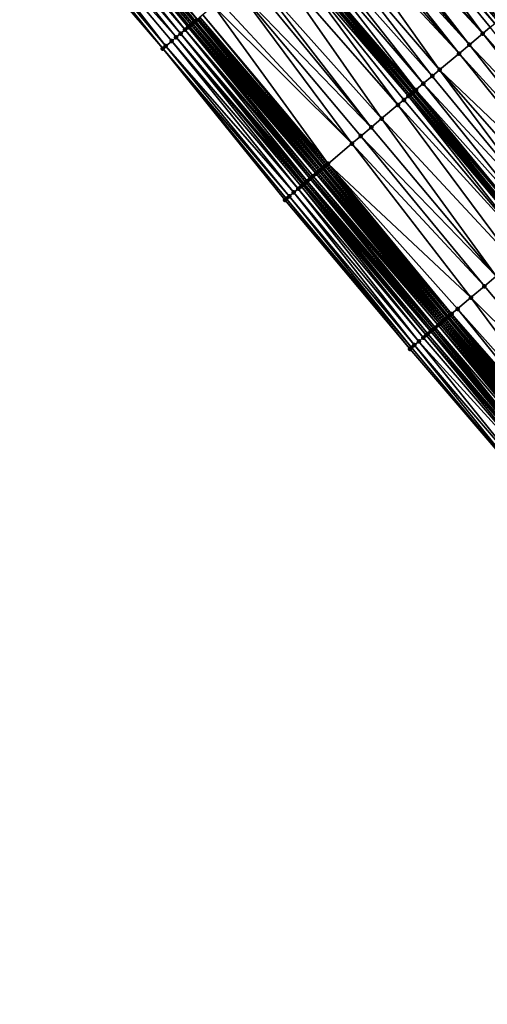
# Model space of a CAD drawing. Header units: feet. Extents: x 2004186 to 2014793, y 836912 to 864902.
# Tile 458 of 656: x 2007798 to 2007846, y 851379 to 851481. Entities that reach past the tile are written whole.
import ezdxf

# ---------------------------------------------------------------- set-up
doc = ezdxf.new("R2010")
doc.units = ezdxf.units.FT
doc.header["$LTSCALE"] = 100
doc.header["$MEASUREMENT"] = 0
for name, color, linetype, lineweight in [('EP_Travel Lane', 5, 'Continuous', 40), ('GPL_Skip Line', 2, 'Continuous', 40), ('Road Shots', 4, 'Continuous', 200), ('Road X-Section', 30, 'Continuous', 13)]:
    doc.layers.add(name, color=color, linetype=linetype, lineweight=lineweight)
doc.layers.add('I-77 SB_MM21-27-Surface-Border', color=7, linetype='Continuous')
doc.layers.add('I-77 SB_MM21-27-Surface-TIN', color=7, linetype='Continuous')

msp = doc.modelspace()

# ---------------------------------------------------------------- linework, layer by layer
at = {"layer": 'EP_Travel Lane'}
msp.add_polyline3d([(2007944.582377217, 851327.5398192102, 432.6646370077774), (2007931.693373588, 851342.8324716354, 432.7575893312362), (2007918.804311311, 851358.1251936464, 432.8276804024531), (2007905.915271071, 851373.4178895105, 432.9063615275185), (2007893.026182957, 851388.7106421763, 432.9663860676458), (2007880.13716598, 851404.0033104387, 433.0541352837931), (2007867.248110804, 851419.296024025, 433.1269895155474), (2007854.36051327, 851434.606246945, 433.2021703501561), (2007841.501668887, 851449.9243548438, 433.2782404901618), (2007828.642855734, 851465.2424255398, 433.3669075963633), (2007815.784082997, 851480.56044809, 433.4719377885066), (2007802.925207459, 851495.878593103, 433.5353910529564), (2007790.066345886, 851511.1967214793, 433.6044843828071), (2007777.207489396, 851526.5148438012, 433.675666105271), (2007764.348645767, 851541.832950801, 433.7520069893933), (2007751.491628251, 851557.1347434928, 433.8221837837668), (2007738.599280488, 851572.4246686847, 433.8977102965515)], dxfattribs=at)
at = {"layer": 'GPL_Skip Line'}
msp.add_polyline3d([(2007966.90585172, 851320.1897797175, 432.7869067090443), (2007954.024274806, 851335.4887410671, 432.8691550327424), (2007941.142724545, 851350.7876707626, 432.9617984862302), (2007928.261137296, 851366.0866443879, 433.0400154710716), (2007915.379555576, 851381.385611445, 433.1203894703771), (2007902.497949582, 851396.6846073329, 433.1912953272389), (2007889.616391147, 851411.983546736, 433.2807508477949), (2007876.7347808, 851427.2825477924, 433.3499594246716), (2007863.858044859, 851442.5856334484, 433.4222899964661), (2007850.991867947, 851457.8975870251, 433.4969515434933), (2007838.125702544, 851473.2095269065, 433.5762656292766), (2007825.259586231, 851488.5214083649, 433.6754273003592), (2007812.393429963, 851503.8333373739, 433.7584349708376), (2007799.527177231, 851519.1453811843, 433.8024421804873), (2007786.660995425, 851534.457340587, 433.87512449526), (2007773.794784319, 851549.7693348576, 433.9359613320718), (2007760.925126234, 851565.0783076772, 434.0207287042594)], dxfattribs=at)
at = {"layer": 'I-77 SB_MM21-27-Surface-Border', "color": 3, "linetype": 'ByBlock', "lineweight": -2}
msp.add_polyline3d([(2007943.161217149, 851326.3435795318, 432.5948221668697), (2007928.902533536, 851340.4834130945, 432.6035310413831), (2007916.479969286, 851356.168777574, 432.7013596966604), (2007902.986319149, 851370.9526016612, 432.740860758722), (2007889.798714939, 851385.9939833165, 432.8053747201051), (2007876.611148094, 851401.0353205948, 432.8844560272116), (2007863.576594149, 851416.20544861, 432.9721088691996), (2007850.688726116, 851431.5217712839, 433.0394156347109), (2007837.669385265, 851446.7051137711, 433.096581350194), (2007824.803240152, 851462.0170295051, 433.1840733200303), (2007812.243435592, 851477.5861523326, 433.3117517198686), (2007799.224164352, 851492.7694119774, 433.39704187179), (2007786.664291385, 851508.3386162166, 433.4970630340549), (2007774.257467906, 851524.0365677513, 433.5683764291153), (2007761.391244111, 851539.3485771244, 433.6240613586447), (2007748.533134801, 851554.6438191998, 433.6980533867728), (2007735.956018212, 851570.1990990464, 433.7983532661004)], dxfattribs=at)
at = {"layer": 'I-77 SB_MM21-27-Surface-TIN', "color": 128, "linetype": 'ByBlock', "lineweight": -2}
for points in [[(2007802.593134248, 851495.5996137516, 433.5250677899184), (2007802.133763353, 851495.2136365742, 433.5213928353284), (2007815.30620891, 851480.1589756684, 433.457821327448)], [(2007802.746262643, 851495.7282671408, 433.528218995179), (2007802.593134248, 851495.5996137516, 433.5250677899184), (2007815.45931096, 851480.2876604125, 433.4503206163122)], [(2007802.593134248, 851495.5996137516, 433.5250677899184), (2007815.30620891, 851480.1589756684, 433.457821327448), (2007815.45931096, 851480.2876604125, 433.4503206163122)], [(2007802.746262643, 851495.7282671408, 433.528218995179), (2007815.612441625, 851480.4163111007, 433.4543894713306), (2007815.784082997, 851480.56044809, 433.4719377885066)], [(2007802.746262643, 851495.7282671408, 433.528218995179), (2007815.45931096, 851480.2876604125, 433.4503206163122), (2007815.612441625, 851480.4163111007, 433.4543894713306)], [(2007833.68088462, 851495.5982532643, 433.5401117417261), (2007833.221541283, 851495.2122432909, 433.5475780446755), (2007846.393886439, 851480.1577018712, 433.443415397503)], [(2007833.987111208, 851495.8555959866, 433.5342032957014), (2007833.68088462, 851495.5982532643, 433.5401117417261), (2007846.700118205, 851480.4150384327, 433.4395998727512)], [(2007833.68088462, 851495.5982532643, 433.5401117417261), (2007846.393886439, 851480.1577018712, 433.443415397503), (2007846.700118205, 851480.4150384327, 433.4395998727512)], [(2007833.987111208, 851495.8555959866, 433.5342032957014), (2007846.853227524, 851480.5437145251, 433.4350382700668), (2007847.006318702, 851480.6724122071, 433.4231422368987)], [(2007833.987111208, 851495.8555959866, 433.5342032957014), (2007846.700118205, 851480.4150384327, 433.4395998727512), (2007846.853227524, 851480.5437145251, 433.4350382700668)], [(2007801.521232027, 851494.6990441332, 433.5016146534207), (2007801.061824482, 851494.3131105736, 433.4831218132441), (2007814.081102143, 851479.1298432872, 433.4004285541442)], [(2007802.133763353, 851495.2136365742, 433.5213928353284), (2007801.521232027, 851494.6990441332, 433.5016146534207), (2007814.540516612, 851479.5157686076, 433.4217207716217)], [(2007801.521232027, 851494.6990441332, 433.5016146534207), (2007814.081102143, 851479.1298432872, 433.4004285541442), (2007814.540516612, 851479.5157686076, 433.4217207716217)], [(2007802.133763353, 851495.2136365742, 433.5213928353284), (2007815.153095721, 851480.0303041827, 433.4608178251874), (2007815.30620891, 851480.1589756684, 433.457821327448)], [(2007802.133763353, 851495.2136365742, 433.5213928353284), (2007814.999960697, 851479.9016586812, 433.4549869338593), (2007815.153095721, 851480.0303041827, 433.4608178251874)], [(2007802.133763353, 851495.2136365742, 433.5213928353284), (2007814.846810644, 851479.7730310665, 433.443079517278), (2007814.999960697, 851479.9016586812, 433.4549869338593)], [(2007802.133763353, 851495.2136365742, 433.5213928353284), (2007814.540516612, 851479.5157686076, 433.4217207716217), (2007814.846810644, 851479.7730310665, 433.443079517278)], [(2007833.221541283, 851495.2122432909, 433.5475780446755), (2007831.996642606, 851494.1828632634, 433.5743161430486), (2007845.168988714, 851479.1283207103, 433.4705392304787)], [(2007833.221541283, 851495.2122432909, 433.5475780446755), (2007845.93455506, 851479.7716776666, 433.4557166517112), (2007846.393886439, 851480.1577018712, 433.443415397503)], [(2007833.221541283, 851495.2122432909, 433.5475780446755), (2007845.168988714, 851479.1283207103, 433.4705392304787), (2007845.93455506, 851479.7716776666, 433.4557166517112)], [(2007800.296116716, 851493.6699219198, 433.4407683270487), (2007799.683564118, 851493.1553547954, 433.4123894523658), (2007812.549707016, 851477.8434416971, 433.3239701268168)], [(2007801.061824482, 851494.3131105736, 433.4831218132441), (2007800.296116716, 851493.6699219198, 433.4407683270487), (2007813.621700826, 851478.7439023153, 433.3844536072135)], [(2007800.296116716, 851493.6699219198, 433.4407683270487), (2007813.162266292, 851478.3580008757, 433.355048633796), (2007813.621700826, 851478.7439023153, 433.3844536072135)], [(2007800.296116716, 851493.6699219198, 433.4407683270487), (2007812.549707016, 851477.8434416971, 433.3239701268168), (2007813.162266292, 851478.3580008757, 433.355048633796)], [(2007801.061824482, 851494.3131105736, 433.4831218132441), (2007813.621700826, 851478.7439023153, 433.3844536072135), (2007814.081102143, 851479.1298432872, 433.4004285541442)], [(2007831.537294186, 851493.7968593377, 433.5797279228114), (2007830.924835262, 851493.2821807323, 433.589221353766), (2007843.790953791, 851477.9702966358, 433.4909529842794)], [(2007831.996642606, 851494.1828632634, 433.5743161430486), (2007831.537294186, 851493.7968593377, 433.5797279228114), (2007845.168988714, 851479.1283207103, 433.4705392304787)], [(2007831.537294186, 851493.7968593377, 433.5797279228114), (2007843.790953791, 851477.9702966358, 433.4909529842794), (2007845.168988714, 851479.1283207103, 433.4705392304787)], [(2007799.683564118, 851493.1553547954, 433.4123894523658), (2007799.224164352, 851492.7694119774, 433.39704187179), (2007812.243435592, 851477.5861523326, 433.3117517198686)], [(2007799.683564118, 851493.1553547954, 433.4123894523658), (2007812.243435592, 851477.5861523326, 433.3117517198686), (2007812.549707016, 851477.8434416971, 433.3239701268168)], [(2007830.312368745, 851492.7675111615, 433.5956454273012), (2007829.699895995, 851492.2528490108, 433.5995488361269), (2007842.719142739, 851477.0696185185, 433.504359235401)], [(2007830.924835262, 851493.2821807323, 433.589221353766), (2007830.312368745, 851492.7675111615, 433.5956454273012), (2007843.790953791, 851477.9702966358, 433.4909529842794)], [(2007830.312368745, 851492.7675111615, 433.5956454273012), (2007842.719142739, 851477.0696185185, 433.504359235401), (2007843.790953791, 851477.9702966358, 433.4909529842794)], [(2007829.087430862, 851491.7381777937, 433.6065322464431), (2007827.70938167, 851490.580170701, 433.6211762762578), (2007840.728626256, 851475.3969427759, 433.5251154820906)], [(2007829.699895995, 851492.2528490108, 433.5995488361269), (2007829.087430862, 851491.7381777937, 433.6065322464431), (2007842.719142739, 851477.0696185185, 433.504359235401)], [(2007829.087430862, 851491.7381777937, 433.6065322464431), (2007840.728626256, 851475.3969427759, 433.5251154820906), (2007842.719142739, 851477.0696185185, 433.504359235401)], [(2007827.70938167, 851490.580170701, 433.6211762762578), (2007826.637590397, 851489.6794690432, 433.6425791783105), (2007839.963057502, 851474.7535886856, 433.538964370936)], [(2007827.70938167, 851490.580170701, 433.6211762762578), (2007839.963057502, 851474.7535886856, 433.538964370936), (2007840.728626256, 851475.3969427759, 433.5251154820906)], [(2007826.637590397, 851489.6794690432, 433.6425791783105), (2007826.025150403, 851489.1647679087, 433.6597261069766), (2007839.044387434, 851473.981548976, 433.560611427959)], [(2007826.637590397, 851489.6794690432, 433.6425791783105), (2007839.044387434, 851473.981548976, 433.560611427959), (2007839.963057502, 851474.7535886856, 433.538964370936)], [(2007825.106465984, 851488.3927452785, 433.6755703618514), (2007838.125702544, 851473.2095269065, 433.5762656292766), (2007825.259586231, 851488.5214083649, 433.6754273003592)], [(2007826.025150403, 851489.1647679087, 433.6597261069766), (2007825.259586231, 851488.5214083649, 433.6754273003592), (2007838.278820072, 851473.338193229, 433.5750230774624)], [(2007838.278820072, 851473.338193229, 433.5750230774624), (2007825.259586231, 851488.5214083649, 433.6754273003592), (2007838.125702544, 851473.2095269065, 433.5762656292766)], [(2007826.025150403, 851489.1647679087, 433.6597261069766), (2007838.278820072, 851473.338193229, 433.5750230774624), (2007839.044387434, 851473.981548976, 433.560611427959)], [(2007824.493984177, 851487.8780939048, 433.6758125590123), (2007823.268942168, 851486.8488844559, 433.6446014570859), (2007836.441332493, 851471.7942892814, 433.5587055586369)], [(2007824.80022848, 851488.1354155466, 433.6770656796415), (2007824.493984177, 851487.8780939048, 433.6758125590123), (2007837.513226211, 851472.6948690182, 433.5787212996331)], [(2007824.493984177, 851487.8780939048, 433.6758125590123), (2007837.053850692, 851472.308897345, 433.5731764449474), (2007837.513226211, 851472.6948690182, 433.5787212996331)], [(2007824.493984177, 851487.8780939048, 433.6758125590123), (2007836.441332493, 851471.7942892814, 433.5587055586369), (2007837.053850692, 851472.308897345, 433.5731764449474)], [(2007825.106465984, 851488.3927452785, 433.6755703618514), (2007824.80022848, 851488.1354155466, 433.6770656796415), (2007837.81945355, 851472.9522108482, 433.5731158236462)], [(2007824.80022848, 851488.1354155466, 433.6770656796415), (2007837.666345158, 851472.8235336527, 433.5780521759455), (2007837.81945355, 851472.9522108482, 433.5731158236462)], [(2007824.80022848, 851488.1354155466, 433.6770656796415), (2007837.513226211, 851472.6948690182, 433.5787212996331), (2007837.666345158, 851472.8235336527, 433.5780521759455)], [(2007825.106465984, 851488.3927452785, 433.6755703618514), (2007837.972585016, 851473.0808605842, 433.5775081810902), (2007838.125702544, 851473.2095269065, 433.5762656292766)], [(2007825.106465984, 851488.3927452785, 433.6755703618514), (2007837.81945355, 851472.9522108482, 433.5731158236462), (2007837.972585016, 851473.0808605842, 433.5775081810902)], [(2007823.268942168, 851486.8488844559, 433.6446014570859), (2007821.431387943, 851485.3050598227, 433.6013380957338), (2007834.756903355, 851470.3791219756, 433.5172564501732)], [(2007823.268942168, 851486.8488844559, 433.6446014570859), (2007834.756903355, 851470.3791219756, 433.5172564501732), (2007836.441332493, 851471.7942892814, 433.5587055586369)], [(2007820.972005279, 851484.919096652, 433.5929045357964), (2007819.746972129, 851483.8898766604, 433.565274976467), (2007833.685002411, 851469.4785508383, 433.4943192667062)], [(2007821.431387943, 851485.3050598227, 433.6013380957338), (2007820.972005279, 851484.919096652, 433.5929045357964), (2007833.685002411, 851469.4785508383, 433.4943192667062)], [(2007821.431387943, 851485.3050598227, 433.6013380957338), (2007833.685002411, 851469.4785508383, 433.4943192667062), (2007834.756903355, 851470.3791219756, 433.5172564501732)], [(2007819.746972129, 851483.8898766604, 433.565274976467), (2007818.062559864, 851482.4746892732, 433.5306471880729), (2007831.694316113, 851467.8060771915, 433.4464192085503)], [(2007819.746972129, 851483.8898766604, 433.565274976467), (2007832.6130896, 851468.5779938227, 433.4665846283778), (2007833.685002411, 851469.4785508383, 433.4943192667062)], [(2007819.746972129, 851483.8898766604, 433.565274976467), (2007831.694316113, 851467.8060771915, 433.4464192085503), (2007832.6130896, 851468.5779938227, 433.4665846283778)], [(2007818.062559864, 851482.4746892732, 433.5306471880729), (2007817.450052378, 851481.9600684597, 433.5205072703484), (2007831.694316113, 851467.8060771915, 433.4464192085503)], [(2007817.450052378, 851481.9600684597, 433.5205072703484), (2007816.378158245, 851481.0594892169, 433.5003231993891), (2007829.244273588, 851465.7476089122, 433.4007741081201)], [(2007817.450052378, 851481.9600684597, 433.5205072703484), (2007829.244273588, 851465.7476089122, 433.4007741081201), (2007831.694316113, 851467.8060771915, 433.4464192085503)], [(2007815.612441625, 851480.4163111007, 433.4543894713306), (2007815.45931096, 851480.2876604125, 433.4503206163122), (2007828.325397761, 851464.9758140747, 433.3392326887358)], [(2007815.612441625, 851480.4163111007, 433.4543894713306), (2007828.47853699, 851465.1044545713, 433.346763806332), (2007815.784082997, 851480.56044809, 433.4719377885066)], [(2007815.612441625, 851480.4163111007, 433.4543894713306), (2007828.325397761, 851464.9758140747, 433.3392326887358), (2007828.47853699, 851465.1044545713, 433.346763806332)], [(2007815.918760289, 851480.6735442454, 433.4857069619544), (2007815.784082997, 851480.56044809, 433.4719377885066), (2007828.642855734, 851465.2424255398, 433.3669075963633)], [(2007828.47853699, 851465.1044545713, 433.346763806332), (2007828.642855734, 851465.2424255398, 433.3669075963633), (2007815.784082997, 851480.56044809, 433.4719377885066)], [(2007816.071901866, 851480.8021819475, 433.4941874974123), (2007815.918760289, 851480.6735442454, 433.4857069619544), (2007828.784871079, 851465.3616693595, 433.3843172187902)], [(2007815.918760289, 851480.6735442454, 433.4857069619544), (2007828.642855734, 851465.2424255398, 433.3669075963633), (2007828.784871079, 851465.3616693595, 433.3843172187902)], [(2007816.378158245, 851481.0594892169, 433.5003231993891), (2007816.071901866, 851480.8021819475, 433.4941874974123), (2007829.09113845, 851465.6189635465, 433.3948972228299)], [(2007816.071901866, 851480.8021819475, 433.4941874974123), (2007828.938013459, 851465.4903061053, 433.3931224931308), (2007829.09113845, 851465.6189635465, 433.3948972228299)], [(2007816.071901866, 851480.8021819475, 433.4941874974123), (2007828.784871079, 851465.3616693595, 433.3843172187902), (2007828.938013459, 851465.4903061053, 433.3931224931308)], [(2007816.378158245, 851481.0594892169, 433.5003231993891), (2007829.09113845, 851465.6189635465, 433.3948972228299), (2007829.244273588, 851465.7476089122, 433.4007741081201)], [(2007814.540516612, 851479.5157686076, 433.4217207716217), (2007814.081102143, 851479.1298432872, 433.4004285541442), (2007827.100312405, 851463.9466562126, 433.2904970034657)], [(2007814.846810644, 851479.7730310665, 433.443079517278), (2007814.540516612, 851479.5157686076, 433.4217207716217), (2007827.559749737, 851464.3325543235, 433.321032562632)], [(2007814.540516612, 851479.5157686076, 433.4217207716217), (2007827.40660647, 851464.2039186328, 433.3118687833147), (2007827.559749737, 851464.3325543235, 433.321032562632)], [(2007814.540516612, 851479.5157686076, 433.4217207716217), (2007827.100312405, 851463.9466562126, 433.2904970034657), (2007827.40660647, 851464.2039186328, 433.3118687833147)], [(2007814.999960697, 851479.9016586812, 433.4549869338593), (2007814.846810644, 851479.7730310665, 433.443079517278), (2007827.712886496, 851464.4611977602, 433.3275648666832)], [(2007814.846810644, 851479.7730310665, 433.443079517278), (2007827.559749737, 851464.3325543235, 433.321032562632), (2007827.712886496, 851464.4611977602, 433.3275648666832)], [(2007815.153095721, 851480.0303041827, 433.4608178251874), (2007814.999960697, 851479.9016586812, 433.4549869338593), (2007828.019174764, 851464.718467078, 433.3465933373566)], [(2007814.999960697, 851479.9016586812, 433.4549869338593), (2007827.712886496, 851464.4611977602, 433.3275648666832), (2007828.019174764, 851464.718467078, 433.3465933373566)], [(2007815.30620891, 851480.1589756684, 433.457821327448), (2007815.153095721, 851480.0303041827, 433.4608178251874), (2007828.172290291, 851464.8471357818, 433.3445418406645)], [(2007815.153095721, 851480.0303041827, 433.4608178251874), (2007828.019174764, 851464.718467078, 433.3465933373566), (2007828.172290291, 851464.8471357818, 433.3445418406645)], [(2007815.45931096, 851480.2876604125, 433.4503206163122), (2007815.30620891, 851480.1589756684, 433.457821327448), (2007828.325397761, 851464.9758140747, 433.3392326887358)], [(2007815.30620891, 851480.1589756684, 433.457821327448), (2007828.172290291, 851464.8471357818, 433.3445418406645), (2007828.325397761, 851464.9758140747, 433.3392326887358)], [(2007845.93455506, 851479.7716776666, 433.4557166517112), (2007845.168988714, 851479.1283207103, 433.4705392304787), (2007858.341399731, 851464.0737009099, 433.3929942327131)], [(2007813.162266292, 851478.3580008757, 433.355048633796), (2007812.549707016, 851477.8434416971, 433.3239701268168), (2007825.722072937, 851462.7888755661, 433.2282129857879)], [(2007813.621700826, 851478.7439023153, 433.3844536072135), (2007813.162266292, 851478.3580008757, 433.355048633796), (2007826.181494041, 851463.1747929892, 433.2521877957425)], [(2007813.162266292, 851478.3580008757, 433.355048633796), (2007825.722072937, 851462.7888755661, 433.2282129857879), (2007826.181494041, 851463.1747929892, 433.2521877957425)], [(2007814.081102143, 851479.1298432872, 433.4004285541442), (2007813.621700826, 851478.7439023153, 433.3844536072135), (2007826.64092269, 851463.5607014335, 433.2792128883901)], [(2007813.621700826, 851478.7439023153, 433.3844536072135), (2007826.48778815, 851463.4320553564, 433.2735775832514), (2007826.64092269, 851463.5607014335, 433.2792128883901)], [(2007813.621700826, 851478.7439023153, 433.3844536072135), (2007826.181494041, 851463.1747929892, 433.2521877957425), (2007826.48778815, 851463.4320553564, 433.2735775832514)], [(2007814.081102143, 851479.1298432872, 433.4004285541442), (2007826.947175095, 851463.8180134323, 433.2837417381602), (2007827.100312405, 851463.9466562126, 433.2904970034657)], [(2007814.081102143, 851479.1298432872, 433.4004285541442), (2007826.794045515, 851463.6893614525, 433.2801117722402), (2007826.947175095, 851463.8180134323, 433.2837417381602)], [(2007814.081102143, 851479.1298432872, 433.4004285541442), (2007826.64092269, 851463.5607014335, 433.2792128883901), (2007826.794045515, 851463.6893614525, 433.2801117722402)], [(2007845.168988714, 851479.1283207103, 433.4705392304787), (2007843.790953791, 851477.9702966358, 433.4909529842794), (2007857.575831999, 851463.4303456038, 433.4072576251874)], [(2007845.168988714, 851479.1283207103, 433.4705392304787), (2007857.575831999, 851463.4303456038, 433.4072576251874), (2007858.341399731, 851464.0737009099, 433.3929942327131)], [(2007812.549707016, 851477.8434416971, 433.3239701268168), (2007812.243435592, 851477.5861523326, 433.3117517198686), (2007825.262648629, 851462.4029619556, 433.202942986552)], [(2007812.243435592, 851477.5861523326, 433.3117517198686), (2007824.956379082, 851462.1456703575, 433.1914836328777), (2007825.262648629, 851462.4029619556, 433.202942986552)], [(2007812.243435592, 851477.5861523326, 433.3117517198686), (2007824.803240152, 851462.0170295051, 433.1840733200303), (2007824.956379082, 851462.1456703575, 433.1914836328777)], [(2007812.549707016, 851477.8434416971, 433.3239701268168), (2007825.262648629, 851462.4029619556, 433.202942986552), (2007825.722072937, 851462.7888755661, 433.2282129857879)], [(2007843.790953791, 851477.9702966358, 433.4909529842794), (2007842.719142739, 851477.0696185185, 433.504359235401), (2007856.197786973, 851462.2723335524, 433.4235895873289)], [(2007843.790953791, 851477.9702966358, 433.4909529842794), (2007856.197786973, 851462.2723335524, 433.4235895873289), (2007857.575831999, 851463.4303456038, 433.4072576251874)], [(2007842.719142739, 851477.0696185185, 433.504359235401), (2007840.728626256, 851475.3969427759, 433.5251154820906), (2007855.279081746, 851461.5003356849, 433.4310235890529)], [(2007842.719142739, 851477.0696185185, 433.504359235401), (2007855.279081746, 851461.5003356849, 433.4310235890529), (2007856.197786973, 851462.2723335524, 433.4235895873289)], [(2007840.728626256, 851475.3969427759, 433.5251154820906), (2007839.963057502, 851474.7535886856, 433.538964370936), (2007852.67611427, 851459.3129718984, 433.4644850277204)], [(2007840.728626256, 851475.3969427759, 433.5251154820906), (2007853.901033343, 851460.3423276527, 433.4459900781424), (2007855.279081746, 851461.5003356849, 433.4310235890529)], [(2007840.728626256, 851475.3969427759, 433.5251154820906), (2007852.67611427, 851459.3129718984, 433.4644850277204), (2007853.901033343, 851460.3423276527, 433.4459900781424)], [(2007839.963057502, 851474.7535886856, 433.538964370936), (2007839.044387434, 851473.981548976, 433.560611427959), (2007852.67611427, 851459.3129718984, 433.4644850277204)], [(2007838.278820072, 851473.338193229, 433.5750230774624), (2007838.125702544, 851473.2095269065, 433.5762656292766), (2007850.991867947, 851457.8975870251, 433.4969515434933)], [(2007839.044387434, 851473.981548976, 433.560611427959), (2007838.278820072, 851473.338193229, 433.5750230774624), (2007851.604330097, 851458.4122617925, 433.4887606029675)], [(2007838.278820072, 851473.338193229, 433.5750230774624), (2007850.991867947, 851457.8975870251, 433.4969515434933), (2007851.604330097, 851458.4122617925, 433.4887606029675)], [(2007839.044387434, 851473.981548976, 433.560611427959), (2007851.604330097, 851458.4122617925, 433.4887606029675), (2007852.67611427, 851459.3129718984, 433.4644850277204)], [(2007837.053850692, 851472.308897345, 433.5731764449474), (2007836.441332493, 851471.7942892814, 433.5587055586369), (2007849.920011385, 851456.9969630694, 433.4919599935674)], [(2007837.513226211, 851472.6948690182, 433.5787212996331), (2007837.053850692, 851472.308897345, 433.5731764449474), (2007849.920011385, 851456.9969630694, 433.4919599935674)], [(2007837.666345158, 851472.8235336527, 433.5780521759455), (2007837.513226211, 851472.6948690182, 433.5787212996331), (2007850.532510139, 851457.5115942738, 433.498568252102)], [(2007837.513226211, 851472.6948690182, 433.5787212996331), (2007850.379391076, 851457.3829297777, 433.4991906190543), (2007850.532510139, 851457.5115942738, 433.498568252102)], [(2007837.513226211, 851472.6948690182, 433.5787212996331), (2007849.920011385, 851456.9969630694, 433.4919599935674), (2007850.379391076, 851457.3829297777, 433.4991906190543)], [(2007837.81945355, 851472.9522108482, 433.5731158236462), (2007837.666345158, 851472.8235336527, 433.5780521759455), (2007850.685618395, 851457.6402716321, 433.4935763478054)], [(2007837.666345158, 851472.8235336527, 433.5780521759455), (2007850.532510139, 851457.5115942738, 433.498568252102), (2007850.685618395, 851457.6402716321, 433.4935763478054)], [(2007837.972585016, 851473.0808605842, 433.5775081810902), (2007837.81945355, 851472.9522108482, 433.5731158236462), (2007850.685618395, 851457.6402716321, 433.4935763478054)], [(2007837.972585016, 851473.0808605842, 433.5775081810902), (2007850.991867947, 851457.8975870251, 433.4969515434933), (2007838.125702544, 851473.2095269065, 433.5762656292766)], [(2007837.972585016, 851473.0808605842, 433.5775081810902), (2007850.685618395, 851457.6402716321, 433.4935763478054), (2007850.991867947, 851457.8975870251, 433.4969515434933)], [(2007836.441332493, 851471.7942892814, 433.5587055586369), (2007834.756903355, 851470.3791219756, 433.5172564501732), (2007848.388705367, 851455.7104554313, 433.4515320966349)], [(2007836.441332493, 851471.7942892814, 433.5587055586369), (2007848.388705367, 851455.7104554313, 433.4515320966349), (2007849.920011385, 851456.9969630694, 433.4919599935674)], [(2007834.756903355, 851470.3791219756, 433.5172564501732), (2007833.685002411, 851469.4785508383, 433.4943192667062), (2007846.551156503, 851454.1666244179, 433.4104406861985)], [(2007834.756903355, 851470.3791219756, 433.5172564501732), (2007846.551156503, 851454.1666244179, 433.4104406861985), (2007848.388705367, 851455.7104554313, 433.4515320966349)], [(2007833.685002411, 851469.4785508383, 433.4943192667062), (2007832.6130896, 851468.5779938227, 433.4665846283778), (2007846.551156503, 851454.1666244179, 433.4104406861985)], [(2007832.6130896, 851468.5779938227, 433.4665846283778), (2007831.694316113, 851467.8060771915, 433.4464192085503), (2007845.326112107, 851453.1374178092, 433.378267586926)], [(2007832.6130896, 851468.5779938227, 433.4665846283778), (2007845.326112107, 851453.1374178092, 433.378267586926), (2007846.551156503, 851454.1666244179, 433.4104406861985)], [(2007831.694316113, 851467.8060771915, 433.4464192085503), (2007829.244273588, 851465.7476089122, 433.4007741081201), (2007843.947949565, 851451.9795456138, 433.3470874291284)], [(2007831.694316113, 851467.8060771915, 433.4464192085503), (2007843.947949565, 851451.9795456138, 433.3470874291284), (2007845.326112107, 851453.1374178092, 433.378267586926)], [(2007828.47853699, 851465.1044545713, 433.346763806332), (2007841.344682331, 851449.792538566, 433.2593569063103), (2007828.642855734, 851465.2424255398, 433.3669075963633)], [(2007828.784871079, 851465.3616693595, 433.3843172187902), (2007828.642855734, 851465.2424255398, 433.3669075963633), (2007841.501668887, 851449.9243548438, 433.2782404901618)], [(2007841.344682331, 851449.792538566, 433.2593569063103), (2007841.501668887, 851449.9243548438, 433.2782404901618), (2007828.642855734, 851465.2424255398, 433.3669075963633)], [(2007828.938013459, 851465.4903061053, 433.3931224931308), (2007828.784871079, 851465.3616693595, 433.3843172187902), (2007841.651014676, 851450.0497554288, 433.2962049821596)], [(2007828.784871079, 851465.3616693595, 433.3843172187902), (2007841.501668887, 851449.9243548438, 433.2782404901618), (2007841.651014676, 851450.0497554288, 433.2962049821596)], [(2007829.09113845, 851465.6189635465, 433.3948972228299), (2007828.938013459, 851465.4903061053, 433.3931224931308), (2007841.80415354, 851450.1783963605, 433.3035880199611)], [(2007828.938013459, 851465.4903061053, 433.3931224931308), (2007841.651014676, 851450.0497554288, 433.2962049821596), (2007841.80415354, 851450.1783963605, 433.3035880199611)], [(2007829.244273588, 851465.7476089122, 433.4007741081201), (2007829.09113845, 851465.6189635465, 433.3948972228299), (2007841.957278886, 851450.3070533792, 433.3055058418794)], [(2007829.09113845, 851465.6189635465, 433.3948972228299), (2007841.80415354, 851450.1783963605, 433.3035880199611), (2007841.957278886, 851450.3070533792, 433.3055058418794)], [(2007829.244273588, 851465.7476089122, 433.4007741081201), (2007842.569799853, 851450.8216581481, 433.3210948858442), (2007843.947949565, 851451.9795456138, 433.3470874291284)], [(2007829.244273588, 851465.7476089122, 433.4007741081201), (2007841.957278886, 851450.3070533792, 433.3055058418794), (2007842.569799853, 851450.8216581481, 433.3210948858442)], [(2007827.40660647, 851464.2039186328, 433.3118687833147), (2007827.100312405, 851463.9466562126, 433.2904970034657), (2007840.11958677, 851448.7633928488, 433.2064977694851)], [(2007827.559749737, 851464.3325543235, 433.321032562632), (2007827.40660647, 851464.2039186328, 433.3118687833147), (2007840.272732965, 851448.892025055, 433.2168448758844)], [(2007827.40660647, 851464.2039186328, 433.3118687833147), (2007840.11958677, 851448.7633928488, 433.2064977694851), (2007840.272732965, 851448.892025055, 433.2168448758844)], [(2007827.712886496, 851464.4611977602, 433.3275648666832), (2007827.559749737, 851464.3325543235, 433.321032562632), (2007840.579043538, 851449.1492678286, 433.244890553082)], [(2007827.559749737, 851464.3325543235, 433.321032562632), (2007840.272732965, 851448.892025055, 433.2168448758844), (2007840.579043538, 851449.1492678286, 433.244890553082)], [(2007828.019174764, 851464.718467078, 433.3465933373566), (2007827.712886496, 851464.4611977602, 433.3275648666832), (2007840.732194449, 851449.277894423, 433.2571441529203)], [(2007827.712886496, 851464.4611977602, 433.3275648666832), (2007840.579043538, 851449.1492678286, 433.244890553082), (2007840.732194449, 851449.277894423, 433.2571441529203)], [(2007828.172290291, 851464.8471357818, 433.3445418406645), (2007828.019174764, 851464.718467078, 433.3465933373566), (2007841.038443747, 851449.5352101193, 433.2604163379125)], [(2007828.019174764, 851464.718467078, 433.3465933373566), (2007840.885324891, 851449.4065453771, 433.2611223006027), (2007841.038443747, 851449.5352101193, 433.2604163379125)], [(2007828.019174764, 851464.718467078, 433.3465933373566), (2007840.732194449, 851449.277894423, 433.2571441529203), (2007840.885324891, 851449.4065453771, 433.2611223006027)], [(2007828.325397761, 851464.9758140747, 433.3392326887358), (2007828.172290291, 851464.8471357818, 433.3445418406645), (2007841.191547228, 851449.6638931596, 433.2534941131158)], [(2007828.172290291, 851464.8471357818, 433.3445418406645), (2007841.038443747, 851449.5352101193, 433.2604163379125), (2007841.191547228, 851449.6638931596, 433.2534941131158)], [(2007828.47853699, 851465.1044545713, 433.346763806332), (2007828.325397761, 851464.9758140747, 433.3392326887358), (2007841.191547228, 851449.6638931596, 433.2534941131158)], [(2007828.47853699, 851465.1044545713, 433.346763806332), (2007841.191547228, 851449.6638931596, 433.2534941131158), (2007841.344682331, 851449.792538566, 433.2593569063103)], [(2007826.181494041, 851463.1747929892, 433.2521877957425), (2007825.722072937, 851462.7888755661, 433.2282129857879), (2007838.588214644, 851447.4769638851, 433.139342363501)], [(2007826.48778815, 851463.4320553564, 433.2735775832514), (2007826.181494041, 851463.1747929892, 433.2521877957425), (2007839.047634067, 851447.8628833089, 433.162636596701)], [(2007826.181494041, 851463.1747929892, 433.2521877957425), (2007838.588214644, 851447.4769638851, 433.139342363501), (2007839.047634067, 851447.8628833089, 433.162636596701)], [(2007826.64092269, 851463.5607014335, 433.2792128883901), (2007826.48778815, 851463.4320553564, 433.2735775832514), (2007839.353924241, 851448.1201503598, 433.1824346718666)], [(2007826.48778815, 851463.4320553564, 433.2735775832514), (2007839.047634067, 851447.8628833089, 433.162636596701), (2007839.353924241, 851448.1201503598, 433.1824346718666)], [(2007826.794045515, 851463.6893614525, 433.2801117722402), (2007826.64092269, 851463.5607014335, 433.2792128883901), (2007839.507064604, 851448.2487895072, 433.1904238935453)], [(2007826.64092269, 851463.5607014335, 433.2792128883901), (2007839.353924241, 851448.1201503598, 433.1824346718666), (2007839.507064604, 851448.2487895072, 433.1904238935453)], [(2007826.947175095, 851463.8180134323, 433.2837417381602), (2007826.794045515, 851463.6893614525, 433.2801117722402), (2007839.81331419, 851448.5061048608, 433.1938123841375)], [(2007826.794045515, 851463.6893614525, 433.2801117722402), (2007839.507064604, 851448.2487895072, 433.1904238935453), (2007839.81331419, 851448.5061048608, 433.1938123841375)], [(2007827.100312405, 851463.9466562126, 433.2904970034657), (2007826.947175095, 851463.8180134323, 433.2837417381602), (2007839.81331419, 851448.5061048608, 433.1938123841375)], [(2007827.100312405, 851463.9466562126, 433.2904970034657), (2007839.966447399, 851448.634752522, 433.1989093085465), (2007840.11958677, 851448.7633928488, 433.2064977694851)], [(2007827.100312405, 851463.9466562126, 433.2904970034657), (2007839.81331419, 851448.5061048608, 433.1938123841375), (2007839.966447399, 851448.634752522, 433.1989093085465)], [(2007825.262648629, 851462.4029619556, 433.202942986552), (2007824.956379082, 851462.1456703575, 433.1914836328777), (2007837.822524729, 851446.8337539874, 433.1042073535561)], [(2007825.722072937, 851462.7888755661, 433.2282129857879), (2007825.262648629, 851462.4029619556, 433.202942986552), (2007838.128788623, 851447.0910523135, 433.1133805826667)], [(2007825.262648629, 851462.4029619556, 433.202942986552), (2007837.822524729, 851446.8337539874, 433.1042073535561), (2007838.128788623, 851447.0910523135, 433.1133805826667)], [(2007825.722072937, 851462.7888755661, 433.2282129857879), (2007838.128788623, 851447.0910523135, 433.1133805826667), (2007838.588214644, 851447.4769638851, 433.139342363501)], [(2007824.956379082, 851462.1456703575, 433.1914836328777), (2007824.803240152, 851462.0170295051, 433.1840733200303), (2007837.669385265, 851446.7051137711, 433.096581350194)], [(2007824.956379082, 851462.1456703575, 433.1914836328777), (2007837.669385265, 851446.7051137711, 433.096581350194), (2007837.822524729, 851446.8337539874, 433.1042073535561)], [(2007846.551156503, 851454.1666244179, 433.4104406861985), (2007845.326112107, 851453.1374178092, 433.378267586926), (2007858.192275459, 851437.8254803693, 433.2981132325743)], [(2007845.326112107, 851453.1374178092, 433.378267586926), (2007843.947949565, 851451.9795456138, 433.3470874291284), (2007858.192275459, 851437.8254803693, 433.2981132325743)], [(2007843.947949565, 851451.9795456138, 433.3470874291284), (2007842.569799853, 851450.8216581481, 433.3210948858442), (2007855.895357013, 851435.8956706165, 433.2538740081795)], [(2007843.947949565, 851451.9795456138, 433.3470874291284), (2007855.895357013, 851435.8956706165, 433.2538740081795), (2007858.192275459, 851437.8254803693, 433.2981132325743)], [(2007841.651014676, 851450.0497554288, 433.2962049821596), (2007841.501668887, 851449.9243548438, 433.2782404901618), (2007854.364024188, 851434.6091948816, 433.2026049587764)], [(2007841.80415354, 851450.1783963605, 433.3035880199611), (2007841.651014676, 851450.0497554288, 433.2962049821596), (2007854.517184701, 851434.7378100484, 433.2187411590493)], [(2007841.651014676, 851450.0497554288, 433.2962049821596), (2007854.364024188, 851434.6091948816, 433.2026049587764), (2007854.517184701, 851434.7378100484, 433.2187411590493)], [(2007841.957278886, 851450.3070533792, 433.3055058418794), (2007841.80415354, 851450.1783963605, 433.3035880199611), (2007854.67032146, 851434.8664534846, 433.2252736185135)], [(2007841.80415354, 851450.1783963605, 433.3035880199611), (2007854.517184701, 851434.7378100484, 433.2187411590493), (2007854.67032146, 851434.8664534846, 433.2252736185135)], [(2007842.569799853, 851450.8216581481, 433.3210948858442), (2007841.957278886, 851450.3070533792, 433.3055058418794), (2007855.129714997, 851435.2524037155, 433.2381028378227)], [(2007841.957278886, 851450.3070533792, 433.3055058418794), (2007854.823446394, 851434.9951109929, 433.2270254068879), (2007855.129714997, 851435.2524037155, 433.2381028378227)], [(2007841.957278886, 851450.3070533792, 433.3055058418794), (2007854.67032146, 851434.8664534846, 433.2252736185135), (2007854.823446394, 851434.9951109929, 433.2270254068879)], [(2007842.569799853, 851450.8216581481, 433.3210948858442), (2007855.129714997, 851435.2524037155, 433.2381028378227), (2007855.895357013, 851435.8956706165, 433.2538740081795)], [(2007840.579043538, 851449.1492678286, 433.244890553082), (2007840.272732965, 851448.892025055, 433.2168448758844), (2007853.292078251, 851433.70867729, 433.1614771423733)], [(2007840.732194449, 851449.277894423, 433.2571441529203), (2007840.579043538, 851449.1492678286, 433.244890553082), (2007853.598384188, 851433.9659255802, 433.1876492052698)], [(2007840.579043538, 851449.1492678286, 433.244890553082), (2007853.292078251, 851433.70867729, 433.1614771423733), (2007853.598384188, 851433.9659255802, 433.1876492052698)], [(2007840.885324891, 851449.4065453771, 433.2611223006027), (2007840.732194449, 851449.277894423, 433.2571441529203), (2007853.598384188, 851433.9659255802, 433.1876492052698)], [(2007841.038443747, 851449.5352101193, 433.2604163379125), (2007840.885324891, 851449.4065453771, 433.2611223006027), (2007853.90462854, 851434.223247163, 433.1889222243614)], [(2007840.885324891, 851449.4065453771, 433.2611223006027), (2007853.751516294, 851434.0945745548, 433.1923001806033), (2007853.90462854, 851434.223247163, 433.1889222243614)], [(2007840.885324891, 851449.4065453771, 433.2611223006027), (2007853.598384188, 851433.9659255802, 433.1876492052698), (2007853.751516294, 851434.0945745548, 433.1923001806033)], [(2007841.191547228, 851449.6638931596, 433.2534941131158), (2007841.038443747, 851449.5352101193, 433.2604163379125), (2007854.057734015, 851434.3519278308, 433.1828062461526)], [(2007841.038443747, 851449.5352101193, 433.2604163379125), (2007853.90462854, 851434.223247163, 433.1889222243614), (2007854.057734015, 851434.3519278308, 433.1828062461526)], [(2007841.344682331, 851449.792538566, 433.2593569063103), (2007841.191547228, 851449.6638931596, 433.2534941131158), (2007854.057734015, 851434.3519278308, 433.1828062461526)], [(2007841.344682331, 851449.792538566, 433.2593569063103), (2007854.21085669, 851434.4805880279, 433.183644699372), (2007841.501668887, 851449.9243548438, 433.2782404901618)], [(2007841.344682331, 851449.792538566, 433.2593569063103), (2007854.057734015, 851434.3519278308, 433.1828062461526), (2007854.21085669, 851434.4805880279, 433.183644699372)], [(2007854.21085669, 851434.4805880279, 433.183644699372), (2007854.36051327, 851434.606246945, 433.2021703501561), (2007841.501668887, 851449.9243548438, 433.2782404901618)], [(2007854.364024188, 851434.6091948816, 433.2026049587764), (2007841.501668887, 851449.9243548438, 433.2782404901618), (2007854.36051327, 851434.606246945, 433.2021703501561)], [(2007839.353924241, 851448.1201503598, 433.1824346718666), (2007839.047634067, 851447.8628833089, 433.162636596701), (2007852.066967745, 851432.6795493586, 433.1025733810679)], [(2007839.507064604, 851448.2487895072, 433.1904238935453), (2007839.353924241, 851448.1201503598, 433.1824346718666), (2007852.373249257, 851432.9368267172, 433.1188702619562)], [(2007839.353924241, 851448.1201503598, 433.1824346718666), (2007852.066967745, 851432.6795493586, 433.1025733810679), (2007852.373249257, 851432.9368267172, 433.1188702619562)], [(2007839.81331419, 851448.5061048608, 433.1938123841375), (2007839.507064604, 851448.2487895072, 433.1904238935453), (2007852.52637064, 851433.0654884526, 433.1191860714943)], [(2007839.507064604, 851448.2487895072, 433.1904238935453), (2007852.373249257, 851432.9368267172, 433.1188702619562), (2007852.52637064, 851433.0654884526, 433.1191860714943)], [(2007839.966447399, 851448.634752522, 433.1989093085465), (2007839.81331419, 851448.5061048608, 433.1938123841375), (2007852.679496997, 851433.194144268, 433.1215129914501)], [(2007839.81331419, 851448.5061048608, 433.1938123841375), (2007852.52637064, 851433.0654884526, 433.1191860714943), (2007852.679496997, 851433.194144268, 433.1215129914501)], [(2007840.11958677, 851448.7633928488, 433.2064977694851), (2007839.966447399, 851448.634752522, 433.1989093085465), (2007852.832635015, 851433.3227862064, 433.1285542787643)], [(2007839.966447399, 851448.634752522, 433.1989093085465), (2007852.679496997, 851433.194144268, 433.1215129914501), (2007852.832635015, 851433.3227862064, 433.1285542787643)], [(2007840.272732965, 851448.892025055, 433.2168448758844), (2007840.11958677, 851448.7633928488, 433.2064977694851), (2007852.832635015, 851433.3227862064, 433.1285542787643)], [(2007840.272732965, 851448.892025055, 433.2168448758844), (2007852.832635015, 851433.3227862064, 433.1285542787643), (2007853.292078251, 851433.70867729, 433.1614771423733)], [(2007838.128788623, 851447.0910523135, 433.1133805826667), (2007837.822524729, 851446.8337539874, 433.1042073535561), (2007850.688726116, 851431.5217712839, 433.0394156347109)], [(2007838.588214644, 851447.4769638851, 433.139342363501), (2007838.128788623, 851447.0910523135, 433.1133805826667), (2007851.148128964, 851431.9077104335, 433.0560095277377)], [(2007838.128788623, 851447.0910523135, 433.1133805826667), (2007850.688726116, 851431.5217712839, 433.0394156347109), (2007851.148128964, 851431.9077104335, 433.0560095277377)], [(2007839.047634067, 851447.8628833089, 433.162636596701), (2007838.588214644, 851447.4769638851, 433.139342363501), (2007852.066967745, 851432.6795493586, 433.1025733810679)], [(2007838.588214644, 851447.4769638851, 433.139342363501), (2007851.148128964, 851431.9077104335, 433.0560095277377), (2007852.066967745, 851432.6795493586, 433.1025733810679)], [(2007837.822524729, 851446.8337539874, 433.1042073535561), (2007837.669385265, 851446.7051137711, 433.096581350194), (2007850.688726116, 851431.5217712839, 433.0394156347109)]]:
    msp.add_3dface(points, dxfattribs=at)
at = {"layer": 'Road Shots', "lineweight": 100}
for p in [(2007815.612441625, 851480.4163111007, 433.4543894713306), (2007814.540516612, 851479.5157686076, 433.4217207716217), (2007814.846810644, 851479.7730310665, 433.443079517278), (2007814.999960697, 851479.9016586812, 433.4549869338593), (2007815.153095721, 851480.0303041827, 433.4608178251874), (2007815.30620891, 851480.1589756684, 433.457821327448), (2007815.45931096, 851480.2876604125, 433.4503206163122), (2007813.162266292, 851478.3580008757, 433.355048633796), (2007813.621700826, 851478.7439023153, 433.3844536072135), (2007814.081102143, 851479.1298432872, 433.4004285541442), (2007845.168988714, 851479.1283207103, 433.4705392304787), (2007812.243435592, 851477.5861523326, 433.3117517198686), (2007812.549707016, 851477.8434416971, 433.3239701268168), (2007843.790953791, 851477.9702966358, 433.4909529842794), (2007842.719142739, 851477.0696185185, 433.504359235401), (2007840.728626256, 851475.3969427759, 433.5251154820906), (2007839.963057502, 851474.7535886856, 433.538964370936), (2007838.278820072, 851473.338193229, 433.5750230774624), (2007839.044387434, 851473.981548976, 433.560611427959), (2007837.053850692, 851472.308897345, 433.5731764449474), (2007837.513226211, 851472.6948690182, 433.5787212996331), (2007837.666345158, 851472.8235336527, 433.5780521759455), (2007837.81945355, 851472.9522108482, 433.5731158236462), (2007837.972585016, 851473.0808605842, 433.5775081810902), (2007836.441332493, 851471.7942892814, 433.5587055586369), (2007834.756903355, 851470.3791219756, 433.5172564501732), (2007833.685002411, 851469.4785508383, 433.4943192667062), (2007832.6130896, 851468.5779938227, 433.4665846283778), (2007831.694316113, 851467.8060771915, 433.4464192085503), (2007828.784871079, 851465.3616693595, 433.3843172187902), (2007828.938013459, 851465.4903061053, 433.3931224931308), (2007829.09113845, 851465.6189635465, 433.3948972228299), (2007829.244273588, 851465.7476089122, 433.4007741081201), (2007827.40660647, 851464.2039186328, 433.3118687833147), (2007827.559749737, 851464.3325543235, 433.321032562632), (2007827.712886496, 851464.4611977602, 433.3275648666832), (2007828.019174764, 851464.718467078, 433.3465933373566), (2007828.172290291, 851464.8471357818, 433.3445418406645), (2007828.325397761, 851464.9758140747, 433.3392326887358), (2007828.47853699, 851465.1044545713, 433.346763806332), (2007826.181494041, 851463.1747929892, 433.2521877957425), (2007826.48778815, 851463.4320553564, 433.2735775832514), (2007826.64092269, 851463.5607014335, 433.2792128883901), (2007826.794045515, 851463.6893614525, 433.2801117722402), (2007826.947175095, 851463.8180134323, 433.2837417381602), (2007827.100312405, 851463.9466562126, 433.2904970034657), (2007825.262648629, 851462.4029619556, 433.202942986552), (2007825.722072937, 851462.7888755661, 433.2282129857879), (2007824.803240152, 851462.0170295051, 433.1840733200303), (2007824.956379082, 851462.1456703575, 433.1914836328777), (2007845.326112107, 851453.1374178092, 433.378267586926), (2007843.947949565, 851451.9795456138, 433.3470874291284), (2007841.651014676, 851450.0497554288, 433.2962049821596), (2007841.80415354, 851450.1783963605, 433.3035880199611), (2007841.957278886, 851450.3070533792, 433.3055058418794), (2007842.569799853, 851450.8216581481, 433.3210948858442), (2007840.579043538, 851449.1492678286, 433.244890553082), (2007840.732194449, 851449.277894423, 433.2571441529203), (2007840.885324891, 851449.4065453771, 433.2611223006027), (2007841.038443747, 851449.5352101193, 433.2604163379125), (2007841.191547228, 851449.6638931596, 433.2534941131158), (2007841.344682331, 851449.792538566, 433.2593569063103), (2007839.353924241, 851448.1201503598, 433.1824346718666), (2007839.507064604, 851448.2487895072, 433.1904238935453), (2007839.81331419, 851448.5061048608, 433.1938123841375), (2007839.966447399, 851448.634752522, 433.1989093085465), (2007840.11958677, 851448.7633928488, 433.2064977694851), (2007840.272732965, 851448.892025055, 433.2168448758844), (2007838.128788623, 851447.0910523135, 433.1133805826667), (2007838.588214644, 851447.4769638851, 433.139342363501), (2007839.047634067, 851447.8628833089, 433.162636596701), (2007837.669385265, 851446.7051137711, 433.096581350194), (2007837.822524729, 851446.8337539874, 433.1042073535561)]:
    msp.add_point(p, dxfattribs=at)
at = {"layer": 'Road X-Section', "extrusion": (-0.6433085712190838, 0.7655973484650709, 0.003844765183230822), "elevation": -639752.1773831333, "flags": 128}
msp.add_lwpolyline([(-2084953.969343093, 2893.030031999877), (-2084954.369343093, 2893.042250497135), (-2084955.169343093, 2893.07332923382), (-2084955.769343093, 2893.102734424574), (-2084956.369343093, 2893.118709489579), (-2084956.969343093, 2893.140001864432), (-2084957.369343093, 2893.161360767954), (-2084957.569343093, 2893.173268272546), (-2084957.769343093, 2893.17909920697), (-2084957.969343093, 2893.176102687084), (-2084958.169343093, 2893.168601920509), (-2084958.369343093, 2893.172670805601), (-2084958.769343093, 2893.203988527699), (-2084958.969343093, 2893.212469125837), (-2084959.369343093, 2893.218604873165), (-2084960.769343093, 2893.238789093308), (-2084961.569343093, 2893.248929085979), (-2084963.769343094, 2893.283557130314), (-2084965.369343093, 2893.311186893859), (-2084965.969343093, 2893.319620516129), (-2084968.369343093, 2893.362884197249), (-2084969.969343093, 2893.394095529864), (-2084970.369343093, 2893.395348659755), (-2084970.769343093, 2893.393853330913), (-2084970.969343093, 2893.393710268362), (-2084971.969343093, 2893.37800895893), (-2084972.769343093, 2893.360861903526), (-2084974.169343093, 2893.339458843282), (-2084975.969343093, 2893.324814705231), (-2084976.769343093, 2893.317831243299), (-2084977.569343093, 2893.313927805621), (-2084978.369343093, 2893.307503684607), (-2084979.169343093, 2893.298010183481), (-2084979.769343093, 2893.292598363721), (-2084981.369343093, 2893.265860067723), (-2084981.969343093, 2893.258393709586), (-2084982.369343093, 2893.252485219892), (-2084982.569343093, 2893.245530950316), (-2084982.769343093, 2893.231611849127), (-2084982.969343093, 2893.2254389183), (-2084983.169343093, 2893.227918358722), (-2084983.369343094, 2893.224752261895), (-2084983.569343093, 2893.214799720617), (-2084983.969343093, 2893.182714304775), (-2084984.769343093, 2893.107546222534), (-2084984.969343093, 2893.09344500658), (-2084985.169343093, 2893.082301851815), (-2084985.369343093, 2893.068170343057), (-2084985.969343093, 2893.017426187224), (-2084986.369343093, 2892.987319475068)], dxfattribs=at)
at = {"layer": 'Road X-Section', "extrusion": (-0.643308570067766, 0.7655973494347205, 0.003844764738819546), "elevation": -639772.1742460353, "flags": 128}
msp.add_lwpolyline([(-2084953.570306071, 2892.978952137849), (-2084953.770306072, 2892.986362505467), (-2084954.170306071, 2892.997821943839), (-2084954.770306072, 2893.023092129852), (-2084955.370306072, 2893.047067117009), (-2084955.770306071, 2893.068457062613), (-2084955.970306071, 2893.074092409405), (-2084956.170306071, 2893.074991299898), (-2084956.370306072, 2893.078621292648), (-2084956.570306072, 2893.085376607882), (-2084956.970306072, 2893.106748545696), (-2084957.170306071, 2893.115912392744), (-2084957.370306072, 2893.122444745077), (-2084957.770306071, 2893.141473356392), (-2084957.970306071, 2893.139421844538), (-2084958.170306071, 2893.134112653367), (-2084958.370306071, 2893.141643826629), (-2084958.770306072, 2893.17919751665), (-2084958.970306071, 2893.188002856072), (-2084959.170306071, 2893.189777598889), (-2084959.370306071, 2893.195654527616), (-2084962.570306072, 2893.241299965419), (-2084963.770306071, 2893.261465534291), (-2084965.170306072, 2893.289200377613), (-2084966.570306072, 2893.312137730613), (-2084968.770306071, 2893.353587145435), (-2084969.570306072, 2893.368058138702), (-2084970.170306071, 2893.373603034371), (-2084970.370306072, 2893.372933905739), (-2084970.570306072, 2893.367997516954), (-2084970.770306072, 2893.372389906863), (-2084971.170306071, 2893.369904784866), (-2084972.170306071, 2893.355493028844), (-2084973.370306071, 2893.333845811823), (-2084974.370306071, 2893.319996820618), (-2084976.970306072, 2893.299240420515), (-2084978.370306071, 2893.285834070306), (-2084980.170306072, 2893.265420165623), (-2084981.170306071, 2893.250597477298), (-2084981.770306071, 2893.238296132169), (-2084982.170306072, 2893.234480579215), (-2084982.370306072, 2893.229918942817), (-2084982.570306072, 2893.218022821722), (-2084982.770306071, 2893.210375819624), (-2084983.170306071, 2893.216736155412), (-2084983.370306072, 2893.214107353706), (-2084983.570306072, 2893.205000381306), (-2084983.970306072, 2893.167368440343), (-2084984.570306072, 2893.120218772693), (-2084984.970306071, 2893.089627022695), (-2084985.170306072, 2893.087030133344), (-2084985.370306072, 2893.072947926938), (-2084985.970306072, 2893.024482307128), (-2084986.170306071, 2893.009397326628), (-2084986.370306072, 2892.991157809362)], dxfattribs=at)
at = {"layer": 'Road X-Section', "extrusion": (-0.6433085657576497, 0.7655973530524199, 0.00384476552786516), "elevation": -639792.1625113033, "flags": 128}
msp.add_lwpolyline([(-2084953.573906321, 2892.968815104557), (-2084953.773906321, 2892.976441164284), (-2084954.173906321, 2892.985614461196), (-2084954.773906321, 2893.011576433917), (-2084955.373906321, 2893.034870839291), (-2084955.773906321, 2893.054669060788), (-2084955.973906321, 2893.062658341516), (-2084956.373906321, 2893.066046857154), (-2084956.573906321, 2893.071143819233), (-2084956.773906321, 2893.078732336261), (-2084956.973906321, 2893.089079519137), (-2084957.373906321, 2893.117125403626), (-2084957.573906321, 2893.129379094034), (-2084957.773906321, 2893.133357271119), (-2084957.973906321, 2893.132651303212), (-2084958.173906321, 2893.125729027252), (-2084958.373906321, 2893.131591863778), (-2084958.773906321, 2893.168440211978), (-2084958.973906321, 2893.175823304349), (-2084959.173906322, 2893.177741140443), (-2084959.973906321, 2893.193330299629), (-2084961.773906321, 2893.219323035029), (-2084963.573906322, 2893.250503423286), (-2084965.173906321, 2893.282676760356), (-2084967.573906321, 2893.323768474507), (-2084969.573906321, 2893.364196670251), (-2084970.173906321, 2893.37142734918), (-2084970.373906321, 2893.370804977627), (-2084970.573906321, 2893.365813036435), (-2084970.973906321, 2893.36918825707), (-2084971.773906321, 2893.360997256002), (-2084973.173906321, 2893.336721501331), (-2084974.773906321, 2893.318226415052), (-2084976.573906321, 2893.303259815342), (-2084977.773906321, 2893.295825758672), (-2084979.573906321, 2893.279493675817), (-2084980.573906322, 2893.265230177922), (-2084981.173906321, 2893.252406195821), (-2084981.773906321, 2893.236846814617), (-2084982.173906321, 2893.231190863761), (-2084982.373906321, 2893.225648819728), (-2084982.573906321, 2893.214318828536), (-2084982.773906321, 2893.209904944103), (-2084983.173906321, 2893.21958423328), (-2084983.373906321, 2893.218502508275), (-2084984.173906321, 2893.165450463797), (-2084984.773906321, 2893.120623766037), (-2084984.973906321, 2893.117039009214), (-2084985.173906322, 2893.106941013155), (-2084986.373906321, 2893.015665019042)], dxfattribs=at)

doc.saveas('drawing.dxf')
